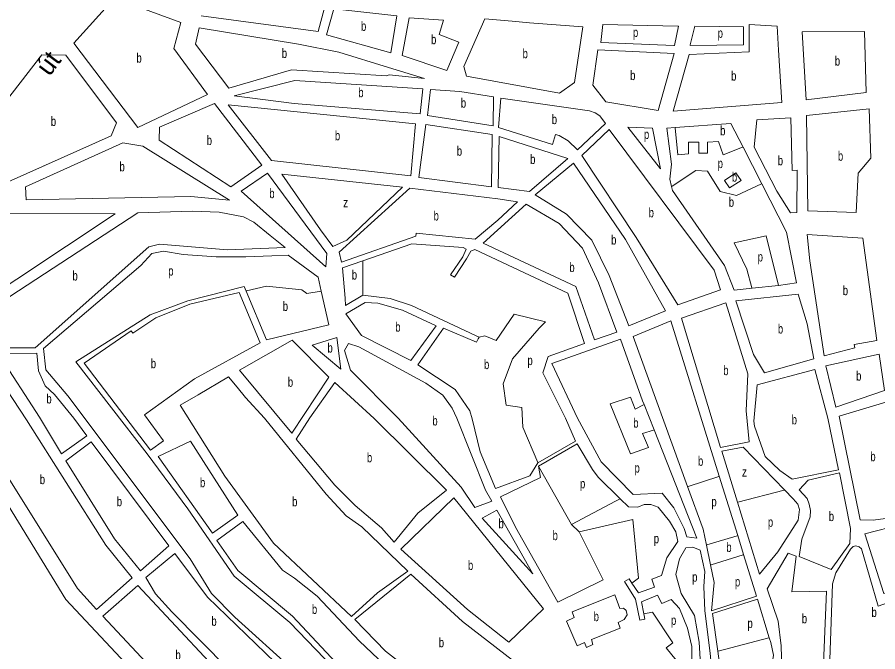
# Model space of a CAD drawing. Extents: x 639657 to 671642, y 222838 to 252123.
# Drawn here: x 648393 to 649303, y 239753 to 240424 of the extents above; entities that cross this region are included whole.
import ezdxf
from ezdxf.enums import TextEntityAlignment as Align

# ---------------------------------------------------------------- set-up
doc = ezdxf.new("R2010")
doc.units = 0
doc.header["$LTSCALE"] = 4
doc.layers.add('1', color=7, linetype='Continuous', lineweight=13)
doc.layers.add('21', color=7, linetype='Continuous', lineweight=13)
doc.layers.add('22', color=7, linetype='Continuous')
doc.layers.add('7', color=7, linetype='Continuous')

msp = doc.modelspace()

# ---------------------------------------------------------------- linework, layer by layer
at = {"layer": '1'}
for p, q in [((649198.16, 240140.67), (649170.198, 240137.668)), ((648628.009, 240133.089), (648649.924, 240080.104)), ((649213.48, 239915.08), (649204.462, 239924.452)), ((649065.03, 239795.19), (649055.719, 239793.592))]:
    msp.add_line(p, q, dxfattribs=at)
for points in [[(648580.085, 240447.247), (648644.74, 240441.07), (648717.95, 240434.04), (648711.46, 240408.93), (648587.699, 240425.661)], [(649092.323, 240414.883), (649088.177, 240394.141), (649087.347, 240394.141), (649010.224, 240397.46), (649012.238, 240416.593)], [(649012.238, 240416.593), (649091.823, 240414.894), (649092.323, 240414.883)], [(649088.71, 240307.601), (649147.85, 240311.98), (649160.712, 240286.866), (649180.542, 240248.147)], [(649085.065, 240245.215), (649083.201, 240253.097), (649084.859, 240268.861), (649080.19, 240306.97), (649088.71, 240307.601)], [(649180.542, 240248.147), (649206.66, 240197.15), (649217.07, 240143.42), (649198.16, 240140.67)], [(648814.51, 240192.61), (648736.142, 240165.148), (648733.654, 240175.934), (648808.17, 240243.53), (648901.35, 240232.17)], [(649170.198, 240137.668), (649151.12, 240135.62), (649141.08, 240161.63), (649086.06, 240241.01), (649085.065, 240245.215)], [(648901.35, 240232.17), (648922.18, 240228.9), (648901.3, 240209.61)], [(648901.3, 240209.61), (648877.21, 240189.68), (648814.94, 240195.83), (648814.51, 240192.61)], [(648758.546, 240166.781), (648810.41, 240184.67), (648864.52, 240180.69)], [(648679.749, 240172.612), (648662.334, 240171.782), (648634.968, 240170.953), (648603.455, 240170.953), (648568.625, 240173.442), (648547.893, 240176.76), (648535.454, 240174.271), (648523.844, 240161.826), (648421.013, 240073.881), (648423.501, 240051.48), (648446.721, 240024.101), (648576.089, 239851.53), (648598.48, 239815.024), (648623.358, 239790.134), (648685.554, 239733.717)], [(648864.52, 240180.69), (648867.74, 240178.96), (648864.5, 240171.02), (648851.413, 240151.873), (648855.559, 240149.384)], [(648855.559, 240149.384), (648868.36, 240168.65), (648872.89, 240177.02), (648877.18, 240178.52), (648975.44, 240132.34), (648992.94, 240079.24), (648954.68, 240065.58), (648948.85, 240048.4)], [(648679.749, 240172.612), (648711.262, 240149.381), (648714.52, 240134.61)], [(648739.996, 240127.063), (648736.971, 240159.34), (648758.546, 240166.781)], [(649124.122, 239411.698), (649101.024, 239429.228), (649003.169, 239474.03), (648926.046, 239553.679), (648857.215, 239625.03), (648813.264, 239659.047), (648773.458, 239688.915), (648681.408, 239784.327), (648622.529, 239833.277), (648573.601, 239904.629), (648530.479, 239962.706), (648455.014, 240059.777), (648533.795, 240109.557), (648573.601, 240124.491), (648633.172, 240139.39)], [(648633.172, 240139.39), (648635.104, 240134.767), (648656.611, 240083.317)], [(648527.83, 240003.76), (648547.67, 239976.4), (648534.16, 239966.5), (648463.95, 240058.41), (648513.63, 240092.5), (648515.56, 240090.14), (648539.65, 240106.41), (648575.76, 240120.73), (648628.009, 240133.089)], [(648714.52, 240134.61), (648722.598, 240098.878), (648656.611, 240083.317)], [(648739.996, 240127.063), (648740.289, 240119.516), (648758.533, 240130.302)], [(648758.533, 240130.302), (648787.558, 240126.983), (648809.948, 240119.516), (648877.58, 240087.723), (648881.472, 240085.893)], [(649101.976, 239928.065), (649044.28, 240086.65), (649084.26, 240103.32)], [(649084.26, 240103.32), (649135.471, 239938.873), (649154.977, 239876.239), (649161.223, 239856.18)], [(648943.71, 239953.07), (648935.35, 239939.52), (648898.87, 239925.94), (648882.5, 239964.62), (648874.35, 239999.74), (648871.66, 240008.18), (648856.25, 240030.56), (648816.58, 240056.63), (648843.93, 240095.45), (648878.69, 240080.56), (648880.672, 240084.36), (648881.472, 240085.893)], [(649055.978, 240014.638), (649054.44, 240018.54), (649030.96, 240083.89), (648958.53, 240058.05), (648985.68, 240000.42), (649010.57, 239954.28), (649044.27, 239919.68), (649075.11, 239920.95), (649087.26, 239905.6), (649098.47, 239883.81), (649101.32, 239874.9), (649111.6, 239873.55)], [(648649.924, 240080.104), (648580.74, 240042.1), (648527.83, 240003.76)], [(648948.85, 240048.4), (648972.78, 240000.42), (648983.62, 239975.9), (648943.71, 239953.07)], [(649111.6, 239873.55), (649066.488, 239987.979), (649055.978, 240014.638)], [(648944.37, 239949.44), (648985.29, 239973.07), (649001.27, 239946.03), (649007.29, 239938.09), (649030.746, 239915.132)], [(649204.462, 239924.452), (649160.79, 239969.84), (649138.04, 239965.31), (649154.655, 239911.452)], [(648987.31, 239880.34), (649012.59, 239829.54), (648964.73, 239805.84), (648920.18, 239885.12), (648904.03, 239917.13), (648946.52, 239937.59), (648944.37, 239949.44)], [(649121.875, 239866.202), (649118.39, 239882.95), (649101.976, 239928.065)], [(649030.746, 239915.132), (649039.33, 239906.73), (649049.21, 239906.32), (649056.08, 239909.12), (649063.17, 239909.12), (649070.9, 239906.12), (649082.95, 239891.3), (649089.62, 239880.13), (649091.78, 239870.03), (649080.2, 239852.82), (649074.22, 239833.9), (649064.13, 239830.02), (649066.93, 239821.64), (649050.19, 239815.6), (649043.118, 239826.041)], [(649154.655, 239911.452), (649178.15, 239835.29), (649197.23, 239858.96), (649218.88, 239892.51), (649220.36, 239903.69), (649218.42, 239909.28), (649213.48, 239915.08)], [(649043.118, 239826.041), (649050.17, 239831.29), (649044.07, 239893.2), (648987.31, 239880.34)], [(649161.223, 239856.18), (649174.96, 239812.07), (649127.3, 239796.76), (649130.088, 239826.727), (649126.248, 239845.183), (649121.875, 239866.202)], [(649055.719, 239793.592), (649056.079, 239791.592), (649056.745, 239787.896), (649051.51, 239786.8), (649046.98, 239809.15), (649035.35, 239827.62), (649040.109, 239830.482), (649043.118, 239826.041)], [(649055.719, 239793.592), (649053.42, 239806.36), (649070.16, 239813.26), (649074.68, 239804.45), (649084.56, 239808.76), (649093.37, 239799.09), (649101.77, 239778.46), (649106.52, 239759.12), (649106.55, 239739.56), (649105.06, 239726.01), (649079.423, 239757.638)], [(649176.04, 239808.85), (649128.207, 239793.711), (649133.834, 239754.015)], [(649133.834, 239754.015), (649137.92, 239725.19), (649139, 239721.53), (649141.79, 239718.1), (649164.37, 239701.14), (649185.38, 239727.17), (649189.45, 239735.56), (649191.8, 239743.3), (649192.65, 239749.75), (649189.84, 239763.29), (649188.365, 239768.16), (649176.04, 239808.85)], [(649079.423, 239757.638), (649086.33, 239762.75), (649065.03, 239795.19)]]:
    msp.add_lwpolyline(points, dxfattribs=at)
for points in [[(648520.54, 240307.73), (648453.08, 240396.59), (648495.92, 240444.61), (648566.3, 240418.69), (648558.94, 240391.21), (648594.49, 240342.37)], [(648794.6, 240425.5), (648727.83, 240432.95), (648720.26, 240405.69), (648788.08, 240386.64)], [(648843.77, 240421.1), (648807.49, 240423.54), (648800.1, 240383.6), (648847.31, 240367.82), (648860.05, 240397.87), (648839.45, 240405.86)], [(648865.36, 240372.08), (648887.49, 240422.35), (648916.515, 240419.861), (648934.759, 240418.201), (648991.15, 240414.053), (648982.36, 240355.08), (648966.45, 240343.94), (648868.13, 240361.76)], [(648581.5, 240395.88), (648585.4, 240413.06), (648690.6, 240395.65), (648733.32, 240387.18), (648785.68, 240371.18), (648823.635, 240359.295), (648786.317, 240363.443), (648783.73, 240362.37), (648683.02, 240368.6), (648616.84, 240349.2)], [(649086.67, 240325), (649103.55, 240384.89), (649166.959, 240387.504), (649166.959, 240416.542), (649196.813, 240414.883), (649198.05, 240389.42), (649201.8, 240334.21)], [(649109.738, 240414.883), (649161.154, 240414.053), (649161.154, 240394.971), (649104.762, 240394.141), (649104.762, 240394.971)], [(649227.36, 240336.94), (649223.22, 240408.7), (649289.15, 240409.2), (649290.73, 240344.54)], [(648316.4, 240252.1), (648419.12, 240384.41), (648444.68, 240383.93), (648498, 240312.5), (648492.39, 240298.98), (648350.08, 240235.27), (648328.134, 240241.475)], [(649001.9, 240352.24), (649006.92, 240389.82), (649087.66, 240385.79), (649071, 240325.68), (649015.61, 240334.6)], [(648822.14, 240348.33), (648686.87, 240357.42), (648622.533, 240341.042), (648686.17, 240332.94), (648819.29, 240321.92)], [(648826.81, 240320.18), (648830.09, 240347.88), (648861.22, 240345.67), (648896.86, 240340.01), (648896.36, 240309.29)], [(648901.94, 240307.78), (648904.37, 240338.49), (648998.41, 240325.19), (649004.42, 240323.02), (649009.13, 240319.79), (649015.13, 240311.83), (648985.43, 240283.97), (648975.79, 240293.44), (648966.35, 240299.26), (648962.27, 240300.35), (648959.03, 240289.61)], [(648543.73, 240308.11), (648601.77, 240333.12), (648651.88, 240267.92), (648619.19, 240245.01), (648543.27, 240294.36)], [(648616.15, 240331.58), (648814.33, 240311.4), (648809.49, 240256.63), (648661.99, 240272.63)], [(649229.26, 240219.44), (649227.76, 240320.19), (649293.92, 240327.35), (649295.74, 240275.36), (649282.39, 240259.28), (649280.37, 240217.61)], [(649172.28, 240286.8), (649175.35, 240315.57), (649211, 240317.86), (649212.6, 240262.22), (649217.75, 240262.64), (649217.66, 240217.75), (649210.78, 240217.55), (649196.44, 240240.35)], [(648825.07, 240310.73), (648895.48, 240300.06), (648894.51, 240244.85), (648817.86, 240254.68)], [(649047.51, 240191.47), (648990.14, 240277.95), (649018.98, 240305.38), (649129.91, 240156.93), (649136.73, 240136.08), (649091.81, 240120.06)], [(649038.931, 240308.028), (649064.957, 240307.026), (649073.249, 240263.883)], [(648902.78, 240298.11), (648975.32, 240274.76), (648934.87, 240240.04), (648901.81, 240244.19)], [(648576.65, 240234.79), (648402.47, 240231.08), (648402.07, 240244.83), (648504.82, 240291.44), (648526.08, 240287.74), (648617.553, 240230.689)], [(648974.12, 240215.9), (648940.66, 240236.38), (648981.32, 240270.02), (649036.34, 240189.13), (649078.7, 240113.86), (649039.8, 240097.83), (649019.08, 240151.15), (649000.9, 240188.35)], [(648629.92, 240240.26), (648657.88, 240259.32), (648720.384, 240174.271), (648719.555, 240160.167)], [(648713.8, 240199.27), (648673.12, 240258.21), (648800.66, 240244.62), (648741.69, 240188.47), (648727.02, 240181.742)], [(648496.72, 240216.49), (648341.01, 240113.28), (648293.05, 240177.39), (648306.573, 240234.008), (648330.622, 240216.585)], [(648966.15, 240206.04), (648931.41, 240226.52), (648886, 240185.37), (648983.83, 240139.62), (649003.47, 240083.09), (649027.33, 240091.41), (649007.9, 240143.44), (648990.79, 240179.99)], [(648349.37, 240105.74), (648371.64, 240074.55), (648412.01, 240074.68), (648532.29, 240181.61), (648543.46, 240184.16), (648615.4, 240178.43), (648676.432, 240180.909), (648660.676, 240193.354), (648643.261, 240207.458), (648632.48, 240213.266), (648623.358, 240214.925), (648606.772, 240218.244), (648578.577, 240219.073), (648520.77, 240217.29)], [(649231.08, 240166.59), (649228.34, 240194.52), (649287.18, 240190.53), (649301.98, 240082.45), (649278.13, 240078.21), (649278.77, 240074.55), (649246.54, 240066.25)], [(649171.81, 240067.48), (649153.03, 240124.44), (649218.98, 240131.39), (649228.57, 240100.22), (649235.36, 240063.05), (649183.36, 240048.34)], [(648800.38, 240114.45), (648835.99, 240097.83), (648809.5, 240061.16), (648757.16, 240087.69), (648740.67, 240110.5), (648761.1, 240122.48), (648774.41, 240122.02)], [(649165.75, 240047.08), (649163.86, 240008.03), (649167.01, 239975.44), (649136.74, 239969.39), (649095.44, 240106.09), (649142.29, 240122.32)], [(648705.183, 240077.433), (648731.167, 240085.5), (648735.313, 240052.313)], [(648722.7, 240043.73), (648683.4, 239984.41), (648628.22, 240051.02), (648683.91, 240082.69)], [(648852.99, 240011.02), (648858, 240000.5), (648888.13, 239924.21), (648895.02, 239912.61), (648876.99, 239905.92), (648862.57, 239927.41), (648795.93, 240000.5), (648745.48, 240051.2), (648739.08, 240072.05), (648743.61, 240079.34), (648754.34, 240075.67), (648825.34, 240037.5), (648843.35, 240024.57)], [(648373.13, 240068.53), (648416.9, 240001.51), (648439.91, 239962.66), (648466.73, 239981.82), (648453.143, 240000.204), (648432.74, 240025.44), (648422.67, 240034.7), (648415.61, 240050.4), (648413.94, 240069.09)], [(649304.53, 240068.06), (649248.02, 240055.72), (649258.66, 240012.09), (649310.03, 240029.59)], [(648319.59, 240038.57), (648344.21, 240000.5), (648456.92, 239820.35), (648477.13, 239798.01), (648514.88, 239831.58), (648486.92, 239865.94), (648403.09, 239998.73), (648360.45, 240063.19)], [(648265.27, 240044.7), (648251.7, 239950.62), (648251.71, 239943.53), (648260.57, 239898.61), (648265.98, 239863.8), (648269.91, 239810.28), (648275.97, 239770.52), (648287.61, 239731.42), (648309.34, 239696.19), (648367.41, 239621.44), (648389.34, 239595.45), (648551.43, 239437.84), (648644.28, 239366.35), (648653.51, 239365.5), (648658.24, 239367.66), (648764.83, 239463.62), (648649.59, 239589.68), (648444.69, 239808.73), (648380.15, 239913.99), (648292.77, 240049.37)], [(649250.26, 240000.29), (649261.54, 239945.87), (649212.38, 239935.72), (649199.48, 239944.95), (649184, 239959.76), (649172.79, 239991.78), (649171.98, 239997.01), (649175.6, 240035.46), (649236.41, 240051.87)], [(648634.6, 240022.22), (648654.75, 240000.25), (648719.78, 239920.17), (648741.07, 239896.97), (648757.4, 239885.6), (648806.21, 239838.57), (648774.24, 239815.75), (648746.79, 239790.79), (648664.23, 239868.31), (648612.6, 239939.19), (648565.308, 240014.145), (648584.382, 240024.931), (648616.724, 240044.013), (648625.846, 240033.227)], [(648728.92, 240038.13), (648770.59, 239999.99), (648846.9, 239924.17), (648816.65, 239899.84), (648791.78, 239869.29), (648778.23, 239884.54), (648750.5, 239908.16), (648729, 239929.64), (648688.14, 239978.18), (648702.7, 240000.76)], [(649262.09, 240002.46), (649311.49, 240017.17), (649325.16, 239898.64), (649311.21, 239894.33), (649298.33, 239892.59), (649284.37, 239893.01)], [(648553.64, 239865.4), (648471.46, 239975.38), (648444.65, 239955.36), (648495.86, 239872.65), (648523.61, 239839.14)], [(648626.61, 239897.93), (648576.26, 239975.91), (648542.14, 239959.97), (648599.58, 239878.77)], [(649274.29, 239883.76), (649262.54, 239942.621), (649229.56, 239934.66), (649219.91, 239924.55), (649228.29, 239915.31), (649230.66, 239909.29), (649231.96, 239902.63), (649231.54, 239896.18), (649222.77, 239872.53), (649220, 239854.25), (649253.73, 239840.53), (649273.67, 239867.85)], [(648949.5, 239798.95), (648854.86, 239916.22), (648798.66, 239861.78), (648869.18, 239798.22), (648913.04, 239763.44)], [(648884.785, 239894.782), (648900.34, 239902.972), (648938.487, 239835.769)], [(648802.07, 239722.91), (648777.62, 239695.59), (648755.69, 239714.48), (648684.3, 239791.15), (648626.26, 239839.25), (648604.31, 239871.04), (648631.77, 239891.27), (648673.5, 239839.51), (648686.39, 239831.14), (648710.26, 239812.03), (648755.2, 239764.78), (648788.09, 239733.22)], [(649289.243, 239877.969), (649327.84, 239888.042), (649344.426, 239827.476), (649309.596, 239815.031)], [(649303.6, 239801.45), (649285.7, 239862.27), (649283.55, 239864.2), (649279.9, 239865.49), (649276.89, 239864.63), (649274.1, 239861.83), (649258.89, 239836.88), (649255.25, 239825.27), (649251.32, 239714.99), (649354.57, 239744.97), (649337.33, 239794.61), (649352.35, 239802.36), (649346.75, 239816.98)], [(648594.3, 239811.05), (648559.88, 239857.45), (648529.2, 239831.84), (648539.32, 239814.65), (648556.74, 239795.75), (648646.83, 239704.27), (648676, 239732.03)], [(649116.783, 239722.103), (649114.295, 239763.587), (649109.319, 239791.796), (649095.221, 239815.026), (649089.416, 239834.939), (649093.563, 239851.532), (649100.197, 239863.147), (649107.661, 239863.977), (649115.124, 239860.658), (649120.1, 239838.257), (649119.27, 239822.493), (649120.1, 239796.774), (649125.905, 239751.971), (649129.222, 239712.147)], [(649212.1, 239816.84), (649216.78, 239854.46), (649208.4, 239857.68), (649186.033, 239820.009), (649197.76, 239785.65), (649201.01, 239759.65), (649201.789, 239735.382), (649189.35, 239707.173), (649244.66, 239715.19), (649248.82, 239817.31)], [(648809.49, 239835.54), (648749.99, 239787.51), (648782.7, 239754.06), (648833.21, 239714.56), (648883.94, 239680.86), (648935.63, 239730.14), (648863.83, 239785.32)], [(648635.92, 239700.15), (648520.68, 239823.63), (648483.79, 239791.14), (648600.32, 239666.37)], [(648985.19, 239759.86), (648973.99, 239785.86), (648981.94, 239789.52), (648979.99, 239795.54), (649025.07, 239813.64), (649030.24, 239799.24), (649034.32, 239799.46), (649037.11, 239797.1), (649037.98, 239792.37), (649034.76, 239787.64), (649028.75, 239784.41), (649030.69, 239778.39), (649000.22, 239766.32), (649001.94, 239761.17), (648995.07, 239757.93), (648993.13, 239763.09)]]:
    msp.add_lwpolyline(points, close=True, dxfattribs=at)
at = {"layer": '21'}
for points in [[(649160.712, 240286.866), (649160.212, 240286.675), (649139.592, 240278.817), (649134.617, 240292.921), (649123.007, 240292.092), (649123.007, 240280.476), (649113.884, 240280.476), (649113.884, 240292.092), (649103.104, 240292.092), (649103.104, 240279.647), (649091.494, 240278.817), (649088.758, 240307.101), (649088.71, 240307.601)], [(649085.065, 240245.215), (649085.565, 240245.548), (649110.567, 240262.224), (649123.007, 240261.394), (649136.275, 240239.822), (649153.69, 240235.674), (649180.042, 240247.915), (649180.542, 240248.147)], [(649198.16, 240140.67), (649185.18, 240193.11), (649151.23, 240185.67), (649164.7, 240157.93), (649170.062, 240138.168), (649170.198, 240137.668)], [(648758.533, 240130.302), (648758.545, 240166.282), (648758.546, 240166.781)], [(648635.104, 240134.767), (648635.605, 240134.885), (648656.76, 240139.89), (648694.12, 240136.16), (648699.27, 240132.06), (648714.52, 240134.61)], [(648881.472, 240085.893), (648887.58, 240087.347), (648899.74, 240082.45), (648918.7, 240110.12)], [(648943.71, 239953.07), (648943.499, 239953.57), (648927.707, 239990.918), (648926.877, 240011.66), (648910.292, 240014.149), (648906.975, 240036.55), (648916.926, 240063.099), (648945.122, 240095.456), (648951.756, 240102.094), (648918.7, 240110.12)], [(649020.089, 240015.557), (649041.737, 240022.449), (649046.713, 240010.004), (649055.478, 240014.388), (649055.978, 240014.638)], [(649066.488, 239987.979), (649065.988, 239987.829), (649054.176, 239984.284), (649060.811, 239969.35), (649041.737, 239962.712), (649020.089, 240015.557)], [(648979.122, 239888.038), (648944.653, 239948.94), (648944.37, 239949.44)], [(649135.471, 239938.873), (649134.971, 239938.712), (649102.476, 239928.226), (649101.976, 239928.065)], [(649204.462, 239924.452), (649203.963, 239924.321), (649155.155, 239911.583), (649154.655, 239911.452)], [(649030.746, 239915.132), (649025.746, 239912.508), (648979.122, 239888.038)], [(648979.122, 239888.038), (648979.622, 239887.568), (648986.81, 239880.81), (648987.31, 239880.34)], [(649154.977, 239876.239), (649154.477, 239876.087), (649122.375, 239866.354), (649121.875, 239866.202)], [(649126.248, 239845.183), (649126.748, 239845.34), (649160.723, 239856.023), (649161.223, 239856.18)], [(649188.365, 239768.16), (649187.865, 239768.03), (649134.334, 239754.145), (649133.834, 239754.015)]]:
    msp.add_lwpolyline(points, dxfattribs=at)
msp.add_lwpolyline([(649141.176, 240251.551), (649146.226, 240243.971), (649158.666, 240251.438), (649152.861, 240259.735)], close=True, dxfattribs=at)

# ---------------------------------------------------------------- texts
at = {"layer": '22'}
msp.add_text('út', height=20, rotation=53.18, dxfattribs=at).set_placement((648433.922, 240369.713), align=Align.CENTER)
at = {"layer": '7'}
for s, width, p in [('b', 0.75, (648756.682, 240409.795)), ('p', 0.75, (649044.225, 240403.267)), ('b', 0.75, (648830.728, 240395.68)), ('p', 0.75, (649133.787, 240402.438)), ('b', 0.75, (648519.235, 240376.17)), ('b', 0.75, (648672.893, 240381.13)), ('b', 0.75, (648927.519, 240380.865)), ('b', 0.75, (649257.654, 240373.07)), ('b', 0.75, (649041.262, 240357.75)), ('b', 0.75, (649147.993, 240357.21)), ('b', 0.75, (648753.784, 240339.67)), ('b', 0.75, (648862.24, 240328.585)), ('b', 0.75, (648958.352, 240311.23)), ('b', 0.75, (648428.698, 240309.23)), ('b', 0.75, (648729.046, 240294.105)), ('p', 0.75, (649055.835, 240295.411)), ('b', 0.75, (649136.378, 240299.3)), ('b', 0.75, (648593.522, 240289.065)), ('b', 0.75, (648857.961, 240277.79)), ('b', 0.75, (648935.477, 240269.075)), ('b', 0.75, (649197.327, 240267.705)), ('b', 0.75, (649260.91, 240272.48)), ('b', 0.75, (648501.322, 240261.26)), ('p', 0.75, (649133.788, 240264.713)), ('b', 0.75, (649148.817, 240250.349)), ('b', 0.75, (648659.698, 240232.98)), ('z', 0.8, (648737.749, 240223.34)), ('b', 0.75, (649145.5, 240223.8)), ('b', 0.75, (648833.413, 240209.33)), ('b', 0.75, (649060.817, 240212.72)), ('b', 0.75, (649021.166, 240183.925)), ('b', 0.75, (648976.969, 240154.805)), ('p', 0.75, (649176.081, 240165.982)), ('b', 0.75, (648451.626, 240145.92)), ('p', 0.75, (648552.869, 240151.04)), ('b', 0.75, (648746.923, 240146.895)), ('b', 0.75, (649266.037, 240130.385)), ('b', 0.75, (648673.944, 240113.705)), ('b', 0.75, (648792.911, 240091.82)), ('b', 0.75, (649197.446, 240089.865)), ('b', 0.75, (648721.215, 240069.736)), ('b', 0.75, (648534.436, 240053.195)), ('b', 0.75, (648886.713, 240052.23)), ('p', 0.75, (648932.682, 240056.461)), ('b', 0.75, (649139.664, 240045.855)), ('b', 0.75, (649280.183, 240040.075)), ('b', 0.75, (648679.324, 240033.55)), ('b', 0.75, (648423.996, 240015.875)), ('b', 0.75, (648832.107, 239992.63)), ('b', 0.75, (649212.042, 239993.795)), ('b', 0.75, (649044.543, 239990.336)), ('b', 0.75, (649295.225, 239954.88)), ('b', 0.75, (648762.954, 239953.71)), ('b', 0.75, (649112.988, 239950.04)), ('p', 0.75, (649045.883, 239942.8)), ('b', 0.75, (648417.021, 239930.6)), ('b', 0.75, (648586.421, 239927.34)), ('z', 0.8, (649159.495, 239938.652)), ('p', 0.75, (648988.244, 239926.203)), ('b', 0.75, (648498.396, 239907.26)), ('b', 0.75, (648683.821, 239907.165)), ('p', 0.75, (649127.153, 239907.124)), ('b', 0.75, (649251.281, 239891.575)), ('b', 0.75, (648901.999, 239883.89)), ('p', 0.75, (649186.862, 239885.553)), ('b', 0.75, (648959.22, 239871.445)), ('p', 0.75, (649066.197, 239868.126)), ('b', 0.75, (649142.91, 239859.003)), ('b', 0.75, (648869.761, 239839.83)), ('p', 0.75, (649106.831, 239827.471)), ('p', 0.75, (649152.032, 239822.498)), ('b', 0.75, (648704.75, 239793.43)), ('b', 0.75, (649002.665, 239785.785)), ('b', 0.75, (649222.735, 239783.515)), ('b', 0.75, (649296.425, 239790.24)), ('b', 0.75, (648598.459, 239780.86)), ('p', 0.75, (649084.441, 239781.84)), ('p', 0.75, (649165.3, 239778.525)), ('b', 0.75, (648838.885, 239758.2)), ('b', 0.75, (648560.473, 239745))]:
    msp.add_text(s, height=10, dxfattribs=dict(at, width=width)).set_placement(p)

doc.saveas('drawing.dxf')
